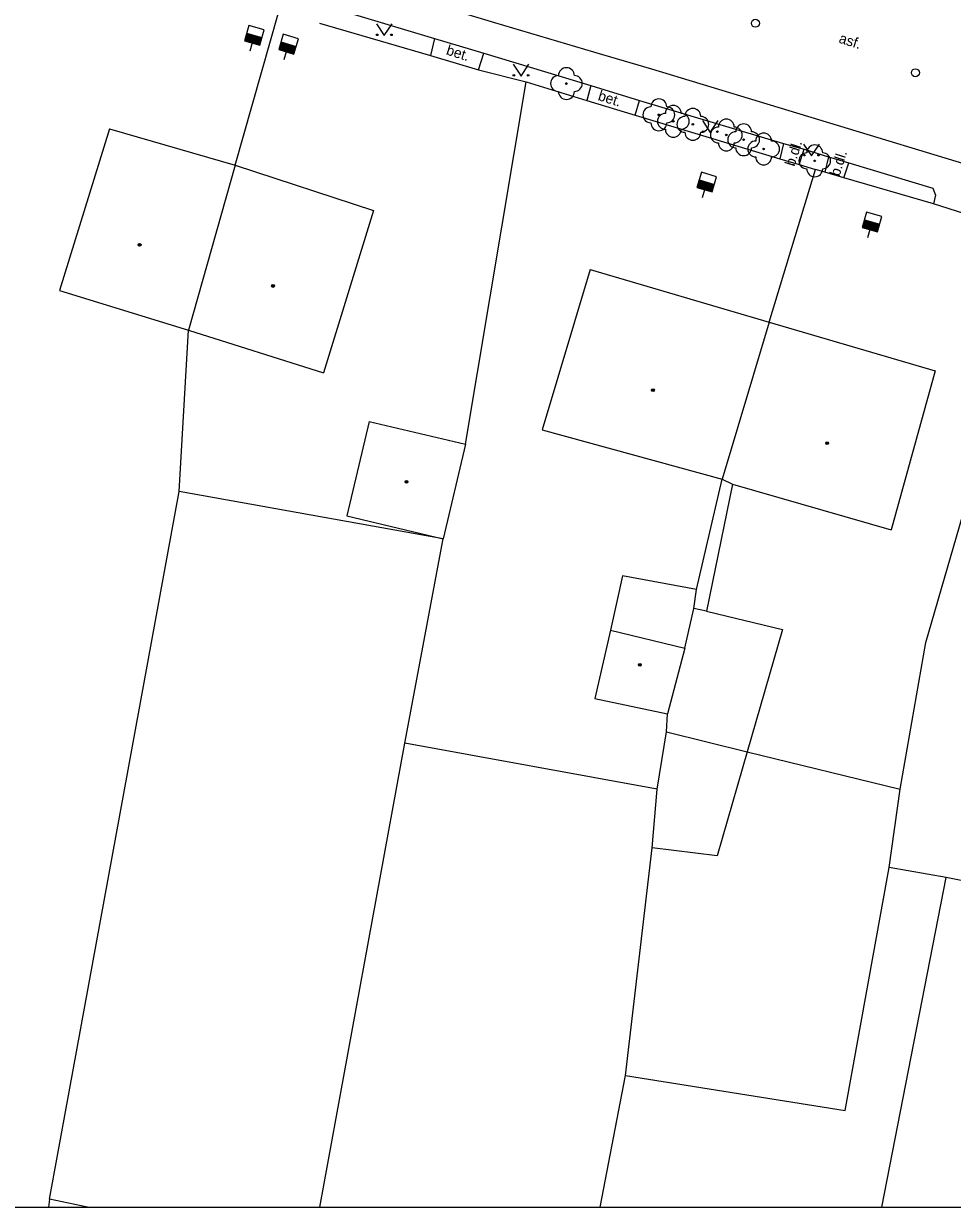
# Model space of a CAD drawing. Extents: x -599951 to -598963, y -1164095 to -1162939.
# Drawn here: x -599788.6 to -599730.2, y -1164094.7 to -1164020.1 of the extents above; entities that cross this region are included whole.
import ezdxf

# ---------------------------------------------------------------- set-up
doc = ezdxf.new("R2010")
doc.units = 0
for name, color, linetype in [('Level 10', 7, 'Continuous'), ('Level 11', 7, 'Continuous'), ('Level 22', 7, 'Continuous'), ('Level 28', 7, 'Continuous'), ('Level 36', 7, 'Continuous'), ('Level 39', 7, 'Continuous'), ('Level 40', 7, 'Continuous'), ('Level 5', 7, 'Continuous'), ('Vrstva 53', 7, 'Continuous')]:
    doc.layers.add(name, color=color, linetype=linetype)

msp = doc.modelspace()

# ---------------------------------------------------------------- linework, layer by layer
at = {"layer": 'Level 10'}
msp.add_lwpolyline([(-599814.13, -1164003.48), (-599810.94, -1164004.47), (-599808.03, -1164005.36), (-599793.61, -1164009.68), (-599790.46, -1164010.63), (-599782.22, -1164013.1), (-599779.2, -1164013.99), (-599762.28, -1164019.08), (-599758.99, -1164020.06), (-599752.18, -1164022.09), (-599749.1, -1164022.99), (-599728.07, -1164029.37), (-599727.87, -1164029.43), (-599724.88, -1164030.34), (-599723.05, -1164030.88), (-599720.11, -1164031.75), (-599715.69, -1164033.11)], dxfattribs=at)
at = {"layer": 'Level 11'}
for p, q in [((-599769.993, -1164094.695), (-599764.64, -1164065.46)), ((-599734.594, -1164094.695), (-599730.55, -1164073.91)), ((-599752.338, -1164094.695), (-599750.74, -1164086.4)), ((-599787.01, -1164094.18), (-599787.086, -1164094.695)), ((-599784.629, -1164094.695), (-599787.01, -1164094.18))]:
    msp.add_line(p, q, dxfattribs=at)
for points in [[(-599769.7, -1164018.99), (-599762.76, -1164021.07)], [(-599775.32, -1164029.06), (-599772.58, -1164019.37)], [(-599770.01, -1164020.1), (-599763.03, -1164022.14)], [(-599762.76, -1164021.07), (-599763.03, -1164022.14)], [(-599762.76, -1164021.07), (-599759.66, -1164021.99)], [(-599763.03, -1164022.14), (-599760, -1164023.05)], [(-599760, -1164023.05), (-599759.66, -1164021.99)], [(-599759.66, -1164021.99), (-599752.93, -1164024.03)], [(-599760, -1164023.05), (-599757, -1164023.81)], [(-599760.81, -1164046.63), (-599757, -1164023.81)], [(-599757, -1164023.81), (-599753.17, -1164024.97)], [(-599752.93, -1164024.03), (-599753.17, -1164024.97)], [(-599752.93, -1164024.03), (-599749.85, -1164024.98)], [(-599753.17, -1164024.97), (-599750.14, -1164025.91)], [(-599750.14, -1164025.91), (-599749.85, -1164024.98)], [(-599749.85, -1164024.98), (-599740.78, -1164027.69)], [(-599750.14, -1164025.91), (-599741.02, -1164028.65)], [(-599740.78, -1164027.69), (-599741.02, -1164028.65)], [(-599740.78, -1164027.69), (-599739.48, -1164028.05)], [(-599739.81, -1164029.01), (-599739.48, -1164028.05)], [(-599739.48, -1164028.05), (-599737.95, -1164028.52)], [(-599741.02, -1164028.65), (-599739.81, -1164029.01)], [(-599739.81, -1164029.01), (-599738.77, -1164029.33)], [(-599737.95, -1164028.52), (-599738.19, -1164029.5)], [(-599737.95, -1164028.52), (-599736.68, -1164028.9)], [(-599736.99, -1164029.84), (-599736.68, -1164028.9)], [(-599736.68, -1164028.9), (-599731.38, -1164030.5), (-599731.21, -1164030.93), (-599731.34, -1164031.48)], [(-599741.7, -1164038.94), (-599738.77, -1164029.33)], [(-599738.19, -1164029.5), (-599738.77, -1164029.33)], [(-599736.99, -1164029.84), (-599738.19, -1164029.5)], [(-599731.34, -1164031.48), (-599736.99, -1164029.84)], [(-599729.43, -1164032.1), (-599731.34, -1164031.48)], [(-599731.83, -1164059.12), (-599724.44, -1164033.64), (-599724.26, -1164033.06)], [(-599778.86, -1164049.6), (-599778.27, -1164039.45)], [(-599746.27, -1164055.78), (-599744.65, -1164048.82)], [(-599787.01, -1164094.18), (-599778.86, -1164049.6)], [(-599762.22, -1164052.58), (-599778.86, -1164049.6)], [(-599744, -1164049.15), (-599745.64, -1164057.14)], [(-599764.64, -1164065.46), (-599762.22, -1164052.58)], [(-599750.93, -1164054.91), (-599751.69, -1164058.35)], [(-599746.27, -1164055.78), (-599750.93, -1164054.91)], [(-599746.44, -1164056.98), (-599746.27, -1164055.78)], [(-599747, -1164059.47), (-599746.44, -1164056.98)], [(-599745.64, -1164057.14), (-599746.44, -1164056.98)], [(-599745.64, -1164057.14), (-599740.86, -1164058.3)], [(-599740.86, -1164058.3), (-599743.08, -1164066)], [(-599733.45, -1164068.36), (-599731.83, -1164059.12)], [(-599748.15, -1164064.74), (-599748.09, -1164063.62)], [(-599748.74, -1164068.36), (-599748.15, -1164064.74)], [(-599748.15, -1164064.74), (-599743.08, -1164066)], [(-599748.74, -1164068.36), (-599764.64, -1164065.46)], [(-599743.08, -1164066), (-599744.96, -1164072.55)], [(-599743.08, -1164066), (-599733.45, -1164068.36)], [(-599749.06, -1164072.06), (-599748.74, -1164068.36)], [(-599734.13, -1164073.29), (-599733.45, -1164068.36)], [(-599750.74, -1164086.4), (-599749.06, -1164072.06)], [(-599744.96, -1164072.55), (-599749.06, -1164072.06)], [(-599736.9, -1164088.6), (-599734.13, -1164073.29)], [(-599730.55, -1164073.91), (-599734.13, -1164073.29)], [(-599725.04, -1164075.02), (-599730.55, -1164073.91)], [(-599750.74, -1164086.4), (-599736.9, -1164088.6)]]:
    msp.add_lwpolyline(points, dxfattribs=at)
at = {"layer": 'Level 22'}
for centre in [(-599754.46, -1164023.91), (-599748.64, -1164025.88), (-599747.73, -1164026.29), (-599746.5, -1164026.48), (-599744.39, -1164027.15), (-599743.3, -1164027.45), (-599742.04, -1164028.03), (-599738.82, -1164028.78)]:
    msp.add_circle(centre, 0.05, dxfattribs=at)
for centre, start, end in [((-599754.46, -1164023.41), 0, 180), ((-599754.96, -1164023.91), 90, 270), ((-599753.96, -1164023.91), 270, 90), ((-599754.46, -1164024.41), 180, 0), ((-599748.64, -1164025.38), 0, 180), ((-599749.14, -1164025.88), 90, 270), ((-599748.23, -1164026.29), 90, 270), ((-599747.73, -1164025.79), 0, 180), ((-599748.14, -1164025.88), 270, 90), ((-599747, -1164026.48), 90, 270), ((-599747.23, -1164026.29), 270, 90), ((-599746.5, -1164025.98), 0, 180), ((-599746, -1164026.48), 270, 90), ((-599748.64, -1164026.38), 180, 0), ((-599744.89, -1164027.15), 90, 270), ((-599744.39, -1164026.65), 0, 180), ((-599743.89, -1164027.15), 270, 90), ((-599743.3, -1164026.95), 0, 180), ((-599747.73, -1164026.79), 180, 0), ((-599746.5, -1164026.98), 180, 0), ((-599743.8, -1164027.45), 90, 270), ((-599742.8, -1164027.45), 270, 90), ((-599742.04, -1164027.53), 0, 180), ((-599744.39, -1164027.65), 180, 0), ((-599743.3, -1164027.95), 180, 0), ((-599742.54, -1164028.03), 90, 270), ((-599741.54, -1164028.03), 270, 90), ((-599738.82, -1164028.28), 0, 180), ((-599742.04, -1164028.53), 180, 0), ((-599739.32, -1164028.78), 90, 270), ((-599738.32, -1164028.78), 270, 90), ((-599738.82, -1164029.28), 180, 0)]:
    msp.add_arc(centre, 0.5, start, end, dxfattribs=at)
at = {"layer": 'Level 28'}
for p, q in [((-599774.615, -1164020.782), (-599773.653, -1164021.055)), ((-599774.601, -1164020.734), (-599773.639, -1164021.006)), ((-599774.724, -1164021.166), (-599773.762, -1164021.439)), ((-599774.71, -1164021.118), (-599773.748, -1164021.391)), ((-599774.697, -1164021.07), (-599773.734, -1164021.343)), ((-599774.683, -1164021.022), (-599773.721, -1164021.295)), ((-599774.669, -1164020.974), (-599773.707, -1164021.247)), ((-599774.656, -1164020.926), (-599773.694, -1164021.199)), ((-599774.642, -1164020.878), (-599773.68, -1164021.151)), ((-599774.628, -1164020.83), (-599773.666, -1164021.103)), ((-599774.256, -1164021.351), (-599774.401, -1164021.861)), ((-599772.511, -1164021.525), (-599771.554, -1164021.814)), ((-599772.496, -1164021.477), (-599771.539, -1164021.766)), ((-599772.482, -1164021.429), (-599771.525, -1164021.718)), ((-599772.468, -1164021.381), (-599771.51, -1164021.67)), ((-599772.453, -1164021.333), (-599771.496, -1164021.622)), ((-599772.439, -1164021.285), (-599771.481, -1164021.575)), ((-599772.569, -1164021.716), (-599771.611, -1164022.005)), ((-599772.554, -1164021.668), (-599771.597, -1164021.957)), ((-599772.54, -1164021.621), (-599771.583, -1164021.91)), ((-599772.525, -1164021.573), (-599771.568, -1164021.862)), ((-599772.105, -1164021.909), (-599772.258, -1164022.416)), ((-599746.225, -1164030.414), (-599745.264, -1164030.691)), ((-599746.211, -1164030.366), (-599745.25, -1164030.643)), ((-599746.197, -1164030.318), (-599745.237, -1164030.595)), ((-599746.184, -1164030.27), (-599745.223, -1164030.547)), ((-599746.17, -1164030.222), (-599745.209, -1164030.499)), ((-599746.156, -1164030.174), (-599745.195, -1164030.451)), ((-599746.142, -1164030.126), (-599745.181, -1164030.403)), ((-599746.128, -1164030.078), (-599745.167, -1164030.355)), ((-599746.114, -1164030.03), (-599745.153, -1164030.307)), ((-599746.1, -1164029.981), (-599745.14, -1164030.259)), ((-599745.759, -1164030.6), (-599745.905, -1164031.11)), ((-599735.759, -1164032.733), (-599734.798, -1164033.008)), ((-599735.746, -1164032.685), (-599734.784, -1164032.96)), ((-599735.732, -1164032.637), (-599734.77, -1164032.911)), ((-599735.718, -1164032.589), (-599734.757, -1164032.863)), ((-599735.705, -1164032.541), (-599734.743, -1164032.815)), ((-599735.691, -1164032.493), (-599734.729, -1164032.767)), ((-599735.814, -1164032.926), (-599734.853, -1164033.2)), ((-599735.801, -1164032.877), (-599734.839, -1164033.152)), ((-599735.787, -1164032.829), (-599734.825, -1164033.104)), ((-599735.773, -1164032.781), (-599734.811, -1164033.056)), ((-599735.347, -1164033.111), (-599735.493, -1164033.62))]:
    msp.add_line(p, q, dxfattribs=at)
for points in [[(-599774.737, -1164021.215), (-599773.775, -1164021.487), (-599773.503, -1164020.525), (-599774.465, -1164020.253)], [(-599772.583, -1164021.764), (-599771.626, -1164022.053), (-599771.337, -1164021.096), (-599772.294, -1164020.807)], [(-599746.239, -1164030.462), (-599745.278, -1164030.739), (-599745.001, -1164029.778), (-599745.962, -1164029.501)], [(-599735.828, -1164032.974), (-599734.866, -1164033.248), (-599734.592, -1164032.286), (-599735.554, -1164032.012)]]:
    msp.add_lwpolyline(points, close=True, dxfattribs=at)
for centre in [(-599742.56, -1164020.11), (-599732.48, -1164023.23)]:
    msp.add_circle(centre, 0.25, dxfattribs=at)
at = {"layer": 'Level 36'}
for points in [[(-599766.43, -1164020.14), (-599765.93, -1164020.89), (-599765.43, -1164020.14)], [(-599757.82, -1164022.69), (-599757.32, -1164023.44), (-599756.82, -1164022.69)], [(-599745.9, -1164026.24), (-599745.4, -1164026.99), (-599744.9, -1164026.24)], [(-599739.53, -1164027.72), (-599739.03, -1164028.47), (-599738.53, -1164027.72)]]:
    msp.add_lwpolyline(points, dxfattribs=at)
for centre in [(-599766.38, -1164020.84), (-599765.481, -1164020.84), (-599757.77, -1164023.39), (-599756.871, -1164023.39), (-599745.85, -1164026.94), (-599744.951, -1164026.94), (-599739.48, -1164028.42), (-599738.581, -1164028.42)]:
    msp.add_circle(centre, 0.05, dxfattribs=at)
at = {"layer": 'Level 39'}
for centre, radius in [((-599781.34, -1164034.07), 0.09), ((-599781.34, -1164034.07), 0.0398), ((-599772.94, -1164036.66), 0.09), ((-599772.94, -1164036.66), 0.0398), ((-599749.01, -1164043.22), 0.09), ((-599749.01, -1164043.22), 0.0398), ((-599738.04, -1164046.56), 0.09), ((-599738.04, -1164046.56), 0.0398), ((-599764.53, -1164049), 0.09), ((-599764.53, -1164049), 0.0398), ((-599749.84, -1164060.52), 0.09), ((-599749.84, -1164060.52), 0.0398)]:
    msp.add_circle(centre, radius, dxfattribs=at)
at = {"layer": 'Level 5'}
for points in [[(-599783.24, -1164026.76), (-599786.38, -1164036.95)], [(-599783.24, -1164026.76), (-599775.32, -1164029.06)], [(-599775.32, -1164029.06), (-599778.27, -1164039.45)], [(-599775.32, -1164029.06), (-599766.61, -1164031.91)], [(-599766.61, -1164031.91), (-599769.76, -1164042.13)], [(-599752.96, -1164035.63), (-599755.98, -1164045.73)], [(-599752.96, -1164035.63), (-599741.7, -1164038.94)], [(-599786.38, -1164036.95), (-599778.27, -1164039.45)], [(-599778.27, -1164039.45), (-599769.76, -1164042.13)], [(-599741.7, -1164038.94), (-599744.65, -1164048.82)], [(-599741.7, -1164038.94), (-599731.24, -1164042.01)], [(-599731.24, -1164042.01), (-599734, -1164052.02)], [(-599766.89, -1164045.19), (-599768.3, -1164051.14)], [(-599766.89, -1164045.19), (-599760.81, -1164046.63)], [(-599755.98, -1164045.73), (-599744.65, -1164048.82)], [(-599760.81, -1164046.63), (-599762.22, -1164052.58)], [(-599744.65, -1164048.82), (-599744, -1164049.15)], [(-599744, -1164049.15), (-599734, -1164052.02)], [(-599768.3, -1164051.14), (-599762.22, -1164052.58)], [(-599751.69, -1164058.35), (-599752.67, -1164062.64)], [(-599751.69, -1164058.35), (-599747, -1164059.47)], [(-599747, -1164059.47), (-599748.09, -1164063.62)], [(-599752.67, -1164062.64), (-599748.09, -1164063.62)]]:
    msp.add_lwpolyline(points, dxfattribs=at)
at = {"layer": 'Vrstva 53'}
msp.add_lwpolyline([(-599951.125, -1164094.695), (-598963.215, -1164094.695), (-598963.215, -1162939.4), (-599951.125, -1162939.4)], close=True, dxfattribs=at)

# ---------------------------------------------------------------- texts
at = {"layer": 'Level 40'}
for s, rotation, p in [('bet.', 342.62, (-599762.08, -1164022.07)), ('asf.', 342.18, (-599737.35, -1164021.32)), ('bet.', 342.62, (-599752.52, -1164024.94)), ('b.dl.', 72.34, (-599740.1, -1164029.17)), ('b.dl.', 72.34, (-599737.27, -1164029.8))]:
    msp.add_text(s, height=0.65, rotation=rotation, dxfattribs=at).set_placement(p)

doc.saveas('drawing.dxf')
